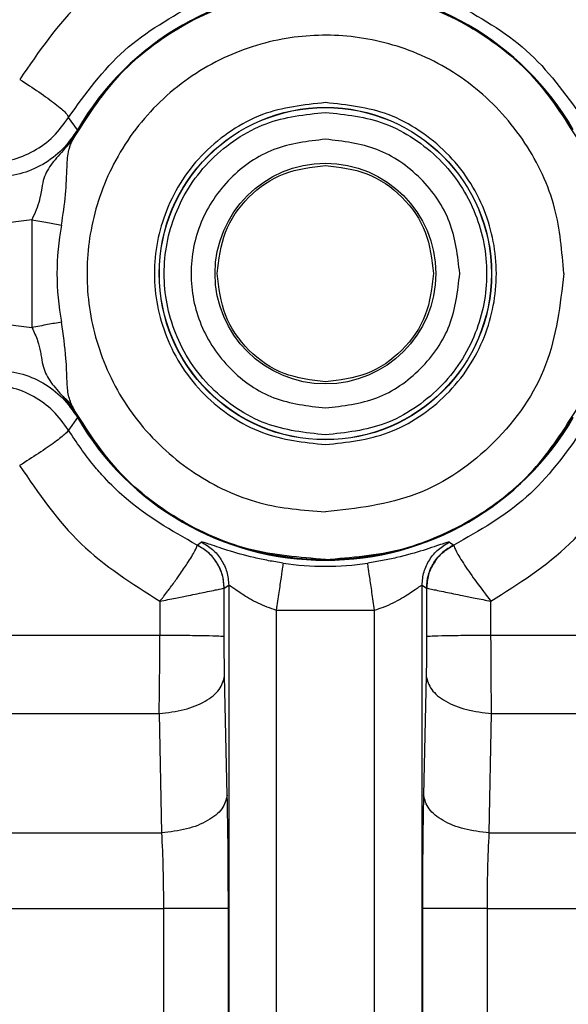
# Model space of a CAD drawing. Header units: inches. Extents: x 144.9 to 238.4, y 214.8 to 247.7.
# Tile 316 of 411: x 208.0117 to 208.0401, y 225.2027 to 225.2537. Entities that reach past the tile are written whole.
import ezdxf

# ---------------------------------------------------------------- set-up
doc = ezdxf.new("R2010")
doc.units = ezdxf.units.IN
doc.header["$LTSCALE"] = 0.25
doc.header["$MEASUREMENT"] = 0
doc.layers.add('ANNOTATIONS', color=1, linetype='Continuous')
doc.layers.add('MOTOR RH', color=7, linetype='Continuous')
doc.styles.add('ARIAL', font='arial.ttf', dxfattribs={"height": 0.09375})
doc.dimstyles.new('STANDARD$0', dxfattribs={"dimtxt": 0.09375, "dimasz": 0.09375, "dimexe": 0.03125, "dimexo": 0.046875, "dimgap": 0.09, "dimtad": 0, "dimtih": 1, "dimtoh": 1, "dimdec": 4, "dimzin": 0, "dimdsep": 46, "dimtxsty": 'ARIAL', "dimcen": 0.09, "dimadec": 0, "dimazin": 0, "dimtfac": 1, "dimtdec": 4, "dimtofl": 0, "dimtmove": 0, "dimatfit": 1, "dimfxl": 1, "dimtolj": 1, "dimtzin": 0, "dimarcsym": 0})

# ---------------------------------------------------------------- blocks, each defined once
blk = doc.blocks.new('*D8')
at = {"layer": 'ANNOTATIONS', "color": 0, "lineweight": -2, "transparency": 16777216}
for p, q in [((207.3533788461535, 223.8493624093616), (207.3533788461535, 225.9990556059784)), ((208.4940038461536, 224.9900478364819), (208.4940038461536, 225.9990556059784)), ((207.4471288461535, 225.9678056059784), (207.6385813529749, 225.9678056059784)), ((208.4002538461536, 225.9678056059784), (208.2088013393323, 225.9678056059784))]:
    blk.add_line(p, q, dxfattribs=at)
at = {"layer": 'ANNOTATIONS', "color": 0, "transparency": 16777216}
for points in [[(207.4471288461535, 225.9834306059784), (207.4471288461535, 225.9521806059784), (207.3533788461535, 225.9678056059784)], [(208.4002538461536, 225.9834306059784), (208.4002538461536, 225.9521806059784), (208.4940038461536, 225.9678056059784)]]:
    blk.add_solid(points, dxfattribs=at)
at = {"layer": 'defpoints', "color": 0, "transparency": 16777216}
for p in [(207.3533788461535, 225.9678056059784), (208.4940038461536, 224.9431728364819), (207.3533788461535, 223.8024874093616)]:
    blk.add_point(p, dxfattribs=at)
at = {"layer": 'ANNOTATIONS', "color": 0, "transparency": 16777216, "insert": (207.9236913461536, 225.9678056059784), "char_height": 0.09375, "attachment_point": 5, "style": 'ARIAL'}
blk.add_mtext('\\A1;18 5/8"', dxfattribs=at)
blk = doc.blocks.new('*D10')
at = {"layer": 'ANNOTATIONS', "color": 0, "lineweight": -2, "transparency": 16777216}
for p, q in [((207.3533788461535, 223.8493624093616), (207.3533788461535, 226.3654182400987)), ((208.8269459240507, 225.1127240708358), (208.8269459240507, 226.3654182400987)), ((207.4471288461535, 226.3341682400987), (207.8858206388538, 226.3341682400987)), ((208.7331959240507, 226.3341682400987), (208.2945041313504, 226.3341682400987))]:
    blk.add_line(p, q, dxfattribs=at)
at = {"layer": 'ANNOTATIONS', "color": 0, "transparency": 16777216}
for points in [[(207.4471288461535, 226.3497932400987), (207.4471288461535, 226.3185432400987), (207.3533788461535, 226.3341682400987)], [(208.7331959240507, 226.3497932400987), (208.7331959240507, 226.3185432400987), (208.8269459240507, 226.3341682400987)]]:
    blk.add_solid(points, dxfattribs=at)
at = {"layer": 'defpoints', "color": 0, "transparency": 16777216}
for p in [(207.3533788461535, 226.3341682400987), (208.8269459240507, 225.0658490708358), (207.3533788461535, 223.8024874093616)]:
    blk.add_point(p, dxfattribs=at)
at = {"layer": 'ANNOTATIONS', "color": 0, "transparency": 16777216, "insert": (208.0901623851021, 226.3341682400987), "char_height": 0.09375, "attachment_point": 5, "style": 'ARIAL'}
blk.add_mtext('\\A1;24""', dxfattribs=at)

msp = doc.modelspace()

# ---------------------------------------------------------------- linework, layer by layer
at = {"layer": 'MOTOR RH'}
for p, q in [((208.0146589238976, 225.2480085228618), (208.0141955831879, 225.248645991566)), ((208.0146712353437, 225.2480013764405), (208.0146589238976, 225.2480085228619)), ((208.0146712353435, 225.2480013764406), (208.0146845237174, 225.2479936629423)), ((208.0139120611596, 225.2469272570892), (208.0144107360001, 225.2474768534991)), ((208.0122976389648, 225.2433469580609), (208.0104053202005, 225.2431002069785)), ((208.0122976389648, 225.2433469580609), (208.0122976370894, 225.2377633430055)), ((208.0104053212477, 225.2380100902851), (208.0122976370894, 225.2377633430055)), ((208.0146589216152, 225.2331017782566), (208.0141877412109, 225.232453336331)), ((208.0146712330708, 225.2331089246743), (208.0146589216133, 225.2331017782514)), ((208.0146712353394, 225.2331089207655), (208.0146845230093, 225.2331166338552)), ((208.0208540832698, 225.2264944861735), (208.0208562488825, 225.2264863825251)), ((208.0208540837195, 225.2264944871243), (208.0210681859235, 225.2266510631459)), ((208.0339301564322, 225.2266510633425), (208.0341442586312, 225.226494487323)), ((208.0341442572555, 225.2264944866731), (208.0341420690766, 225.226486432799)), ((208.0222592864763, 225.221750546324), (208.0222610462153, 225.2242695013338)), ((208.0222610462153, 225.2242695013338), (208.0222624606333, 225.2242711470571)), ((208.0222624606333, 225.2242711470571), (208.022494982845, 225.2244191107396)), ((208.022494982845, 225.2244191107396), (208.022494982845, 224.8162384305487)), ((208.0325033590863, 224.8162384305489), (208.0325033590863, 225.22441911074)), ((208.0325033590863, 225.22441911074), (208.0327358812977, 225.2242711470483)), ((208.0327358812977, 225.2242711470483), (208.0327372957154, 225.2242695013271)), ((208.0327372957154, 225.2242695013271), (208.0327388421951, 225.2217504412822)), ((208.0189238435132, 225.2235877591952), (208.0189228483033, 225.2218144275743)), ((208.0360754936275, 225.2218144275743), (208.0360744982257, 225.223587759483)), ((208.0249541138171, 225.2231274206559), (208.0300442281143, 225.2231274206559)), ((208.0249541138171, 225.2231274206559), (208.0249541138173, 224.8175301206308)), ((208.0300442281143, 224.8175301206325), (208.0300442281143, 225.2231274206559)), ((208.0189228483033, 225.2218144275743), (208.0034423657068, 225.2218144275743)), ((208.0189228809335, 225.221685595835), (208.0189228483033, 225.2218144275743)), ((208.0360754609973, 225.221685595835), (208.0360754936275, 225.2218144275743)), ((208.0515559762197, 225.2218144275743), (208.0360754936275, 225.2218144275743)), ((208.0224151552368, 225.2135357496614), (208.0222793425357, 225.2197163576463)), ((208.0327189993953, 225.2197163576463), (208.0325831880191, 225.213535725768)), ((208.0032789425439, 225.2177732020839), (208.018890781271, 225.2177732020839)), ((208.018890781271, 225.2177732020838), (208.0190123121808, 225.2115925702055)), ((208.0359860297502, 225.2115925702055), (208.0361075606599, 225.2177732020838)), ((208.0361075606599, 225.2177732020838), (208.0517193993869, 225.2177732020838)), ((208.0015781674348, 225.2115925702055), (208.0190123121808, 225.2115925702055)), ((208.0359860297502, 225.2115925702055), (208.0494573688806, 225.2115925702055)), ((207.9262865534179, 225.2076801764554), (208.0191112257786, 225.2076801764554)), ((208.0191112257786, 225.2076801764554), (208.0191112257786, 225.1847083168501)), ((208.0224741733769, 225.1847083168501), (208.0224741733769, 225.2076801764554)), ((208.0325241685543, 225.2076801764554), (208.0325241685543, 225.1847083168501)), ((208.0358871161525, 225.1847083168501), (208.0358871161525, 225.2076801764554)), ((208.0358871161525, 225.2076801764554), (208.0472264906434, 225.2076801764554))]:
    msp.add_line(p, q, dxfattribs=at)
for radius in [0.00860798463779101, 0.008597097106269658, 0.005714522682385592]:
    msp.add_circle((208.027499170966, 225.2405551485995), radius, dxfattribs=at)
for centre, radius, start, end in [((208.027499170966, 225.2405551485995), 0.01484670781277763, 30.13384643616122, 149.8661337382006), ((208.027499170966, 225.2405551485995), 0.01483247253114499, 30.13386624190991, 149.8661337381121), ((208.027499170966, 225.2405551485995), 0.01390074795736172, 169.5934701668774, 190.4065421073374), ((208.027499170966, 225.2405551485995), 0.01484670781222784, 210.1338487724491, 329.8661337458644), ((208.027499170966, 225.2405551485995), 0.01483247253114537, 210.133848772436, 329.8661337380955), ((208.0274991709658, 225.2405551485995), 0.01515345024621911, 261.6915448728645, 278.3084551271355)]:
    msp.add_arc(centre, radius, start, end, dxfattribs=at)
for points, knots in [([(208.0189420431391, 225.2576378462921), (208.0175046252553, 225.2567273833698), (208.0145964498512, 225.2548853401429), (208.0126504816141, 225.2520485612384), (208.0116663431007, 225.2506139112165)], [0, 0, 0, 0, 0.4942679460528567, 1, 1, 1, 1]), ([(208.0433320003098, 225.2506139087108), (208.042347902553, 225.2520485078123), (208.0404019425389, 225.2548852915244), (208.0374937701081, 225.25672734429), (208.0360562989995, 225.2576378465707)], [0, 0, 0, 0, 0.5057132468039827, 1, 1, 1, 1]), ([(208.0144107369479, 225.2474768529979), (208.015129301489, 225.248610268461), (208.0165664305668, 225.25087709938), (208.0197766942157, 225.2533879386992), (208.0234827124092, 225.2549979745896), (208.0274991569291, 225.2555427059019), (208.0315156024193, 225.2549979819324), (208.0352216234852, 225.2533879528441), (208.0384318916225, 225.2508771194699), (208.039869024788, 225.2486102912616), (208.0405875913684, 225.247476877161)], [0, 0, 0, 0, 0.1250000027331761, 0.2500000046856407, 0.3750000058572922, 0.5000000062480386, 0.6250000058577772, 0.7500000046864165, 0.8750000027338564, 1, 1, 1, 1]), ([(208.0146845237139, 225.2479936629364), (208.0154168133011, 225.249060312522), (208.0168813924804, 225.2511936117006), (208.0200315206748, 225.2535365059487), (208.0236261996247, 225.255035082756), (208.0274991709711, 225.255540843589), (208.03137214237, 225.2550350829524), (208.0349668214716, 225.2535365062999), (208.0381169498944, 225.2511936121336), (208.0395815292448, 225.249060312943), (208.0403138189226, 225.2479936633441)], [0, 0, 0, 0, 0.1249999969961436, 0.2499999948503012, 0.3749999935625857, 0.499999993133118, 0.6249999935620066, 0.749999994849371, 0.8749999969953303, 1, 1, 1, 1]), ([(208.0141955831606, 225.2486459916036), (208.0150887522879, 225.2498823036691), (208.0168751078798, 225.2523549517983), (208.0195408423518, 225.2538526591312), (208.020873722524, 225.2546015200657)], [0, 0, 0, 0, 0.4999951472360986, 0.9999999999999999, 0.9999999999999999, 0.9999999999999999, 0.9999999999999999]), ([(208.0341246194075, 225.2546015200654), (208.0354574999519, 225.253852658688), (208.0381232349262, 225.2523549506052), (208.0399095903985, 225.2498823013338), (208.0408027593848, 225.2486459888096)], [0, 0, 0, 0, 0.5000048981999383, 1, 1, 1, 1]), ([(208.0398448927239, 225.2405551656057), (208.0397515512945, 225.2417021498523), (208.0395577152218, 225.2440840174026), (208.0379593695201, 225.2474490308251), (208.0354231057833, 225.2502795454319), (208.032177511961, 225.2521758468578), (208.0286800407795, 225.2530072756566), (208.0251373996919, 225.2528425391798), (208.0216919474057, 225.2516626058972), (208.0186300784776, 225.2494242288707), (208.0163917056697, 225.2463623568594), (208.0152117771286, 225.2429169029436), (208.0150470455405, 225.2393742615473), (208.0158784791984, 225.2358767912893), (208.0177747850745, 225.2326311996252), (208.0206053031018, 225.2300949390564), (208.0239703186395, 225.228496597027), (208.0263521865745, 225.2283027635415), (208.027499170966, 225.2282094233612)], [0, 0, 0, 0, 0.05917703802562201, 0.1228891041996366, 0.1886135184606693, 0.2533163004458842, 0.3142284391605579, 0.3721827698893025, 0.4346196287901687, 0.4999999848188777, 0.5653803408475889, 0.6278171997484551, 0.6857715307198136, 0.7466836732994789, 0.8113864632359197, 0.8771108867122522, 0.9408229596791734, 0.9999999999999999, 0.9999999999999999, 0.9999999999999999, 0.9999999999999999]), ([(208.0116663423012, 225.2506139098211), (208.0120081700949, 225.2503930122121), (208.0127140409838, 225.2499368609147), (208.0135578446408, 225.2493208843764), (208.0141170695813, 225.2488452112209), (208.0141699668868, 225.2487109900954), (208.0141955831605, 225.2486459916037)], [0, 0, 0, 0, 0.2421317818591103, 0.4999996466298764, 0.7578677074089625, 1, 1, 1, 1]), ([(208.027499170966, 225.2494091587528), (208.0263858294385, 225.249290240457), (208.0246669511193, 225.2491066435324), (208.0226029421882, 225.2480043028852), (208.0211961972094, 225.2468602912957), (208.0200444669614, 225.2454513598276), (208.0189770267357, 225.2433880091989), (208.018430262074, 225.2405551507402), (208.0189769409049, 225.2377227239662), (208.0200442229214, 225.2356593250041), (208.0211955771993, 225.2342506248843), (208.0226025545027, 225.2331062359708), (208.024666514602, 225.232003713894), (208.0263858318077, 225.2318200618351), (208.027499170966, 225.2317011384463)], [0, 0, 0, 0, 0.1197214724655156, 0.1848369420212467, 0.2499999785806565, 0.3151154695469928, 0.3802785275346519, 0.5000000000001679, 0.6197214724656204, 0.6848369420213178, 0.7499999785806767, 0.815115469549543, 0.8802785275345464, 1, 1, 1, 1]), ([(208.027499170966, 225.232204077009), (208.0264490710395, 225.2323162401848), (208.0248278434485, 225.2324894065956), (208.022881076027, 225.2335291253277), (208.0215542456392, 225.2346081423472), (208.0204679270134, 225.2359370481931), (208.0194611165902, 225.2378831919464), (208.0189454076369, 225.2405551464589), (208.0194610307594, 225.2432266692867), (208.0204676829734, 225.2451728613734), (208.0215536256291, 225.246501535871), (208.0228806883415, 225.2475809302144), (208.0248274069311, 225.2486208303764), (208.0264490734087, 225.2487940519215), (208.027499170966, 225.2489062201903)], [0, 0, 0, 0, 0.1197214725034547, 0.1848355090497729, 0.2499999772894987, 0.3151140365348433, 0.380278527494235, 0.4999999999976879, 0.6197214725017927, 0.6848355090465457, 0.7499999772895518, 0.8151140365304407, 0.8802785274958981, 1, 1, 1, 1]), ([(208.027499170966, 225.2317011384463), (208.0286125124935, 225.2318200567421), (208.0303313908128, 225.2320036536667), (208.0323953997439, 225.2331059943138), (208.0338021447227, 225.2342500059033), (208.0349538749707, 225.2356589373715), (208.0360213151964, 225.2377222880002), (208.0365680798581, 225.2405551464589), (208.0360214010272, 225.2433875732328), (208.0349541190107, 225.2454509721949), (208.0338027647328, 225.2468596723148), (208.0323957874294, 225.2480040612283), (208.0303318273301, 225.2491065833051), (208.0286125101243, 225.249290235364), (208.027499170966, 225.2494091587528)], [0, 0, 0, 0, 0.1197214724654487, 0.1848369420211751, 0.2499999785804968, 0.3151154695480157, 0.3802785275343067, 0.4999999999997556, 0.6197214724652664, 0.6848369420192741, 0.749999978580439, 0.8151154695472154, 0.8802785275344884, 1, 1, 1, 1]), ([(208.027499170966, 225.2489062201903), (208.0285492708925, 225.2487940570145), (208.0301704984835, 225.2486208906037), (208.032117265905, 225.2475811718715), (208.0334440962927, 225.246502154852), (208.0345304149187, 225.245173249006), (208.0355372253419, 225.2432271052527), (208.0360529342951, 225.2405551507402), (208.0355373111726, 225.2378836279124), (208.0345306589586, 225.2359374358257), (208.0334447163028, 225.2346087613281), (208.0321176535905, 225.2335293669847), (208.0301709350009, 225.2324894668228), (208.0285492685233, 225.2323162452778), (208.027499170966, 225.232204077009)], [0, 0, 0, 0, 0.119721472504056, 0.1848355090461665, 0.2499999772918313, 0.315114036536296, 0.3802785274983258, 0.5000000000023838, 0.6197214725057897, 0.6848355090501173, 0.7499999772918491, 0.8151140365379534, 0.8802785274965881, 1, 1, 1, 1]), ([(208.0099895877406, 225.2462901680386), (208.010406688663, 225.2463202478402), (208.0112435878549, 225.2463806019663), (208.0124165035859, 225.2468719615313), (208.0134558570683, 225.2476143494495), (208.0139488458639, 225.2483018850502), (208.0141955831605, 225.2486459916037)], [0, 0, 0, 0, 0.2481493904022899, 0.4979035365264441, 0.7487043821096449, 1, 1, 1, 1]), ([(208.0146589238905, 225.248008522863), (208.0144160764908, 225.2476541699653), (208.0139299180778, 225.2469447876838), (208.012883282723, 225.2461712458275), (208.0116894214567, 225.2456554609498), (208.0108327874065, 225.2455913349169), (208.0104053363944, 225.2455593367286)], [0, 0, 0, 0, 0.2498968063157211, 0.5002706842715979, 0.750640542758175, 1, 1, 1, 1]), ([(208.0146712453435, 225.248001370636), (208.0145694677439, 225.2478339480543), (208.014334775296, 225.247447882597), (208.0140648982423, 225.2471155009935), (208.0139120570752, 225.2469272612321)], [0, 0, 0, 0, 0.4336637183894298, 1, 1, 1, 1]), ([(208.0144107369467, 225.2474768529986), (208.0144504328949, 225.2475560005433), (208.0145083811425, 225.247671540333), (208.0145879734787, 225.247821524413), (208.0146356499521, 225.2479079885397), (208.0146643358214, 225.2479587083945), (208.0146780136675, 225.2479823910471), (208.0146845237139, 225.2479936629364)], [0, 0, 0, 0, 0.5412031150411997, 0.7900497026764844, 0.9075247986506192, 0.9559859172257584, 1, 1, 1, 1]), ([(208.0138270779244, 225.2430660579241), (208.0139100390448, 225.2435952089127), (208.0140723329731, 225.2446303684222), (208.0141038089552, 225.2460026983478), (208.0141605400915, 225.2467662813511), (208.0142598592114, 225.2471181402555), (208.0143190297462, 225.247286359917), (208.0143729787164, 225.2473984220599), (208.0144107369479, 225.2474768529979)], [0, 0, 0, 0, 0.3206541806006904, 0.6272845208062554, 0.8507432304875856, 0.9034223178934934, 0.9324064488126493, 1, 1, 1, 1]), ([(208.0139120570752, 225.2469272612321), (208.0136856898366, 225.2466758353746), (208.0132285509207, 225.2461680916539), (208.0128943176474, 225.2455268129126), (208.0128017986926, 225.2449416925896), (208.0127384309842, 225.2445917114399), (208.012632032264, 225.2440783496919), (208.0124513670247, 225.243683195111), (208.0122976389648, 225.2433469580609)], [0, 0, 0, 0, 0.2460305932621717, 0.4968482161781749, 0.6306817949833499, 0.7135557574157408, 0.7562645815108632, 1, 1, 1, 1]), ([(208.0122976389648, 225.2433469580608), (208.0125760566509, 225.2432958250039), (208.013132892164, 225.2431935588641), (208.0135956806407, 225.2431085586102), (208.0138270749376, 225.2430660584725)], [0, 0, 0, 0, 0.4999998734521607, 1, 1, 1, 1]), ([(208.0398448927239, 225.2405551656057), (208.0396593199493, 225.2389374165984), (208.0392881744, 225.2357019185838), (208.0364332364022, 225.2316210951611), (208.0323524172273, 225.2287661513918), (208.0291169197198, 225.2283949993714), (208.027499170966, 225.2282094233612)], [0, 0, 0, 0, 0.2499999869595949, 0.4999999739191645, 0.7499999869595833, 1, 1, 1, 1]), ([(208.0138270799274, 225.2380442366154), (208.0135956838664, 225.2380017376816), (208.0131328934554, 225.2379167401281), (208.0125760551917, 225.2378144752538), (208.0122976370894, 225.2377633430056)], [0, 0, 0, 0, 0.5000018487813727, 1, 1, 1, 1]), ([(208.0122976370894, 225.2377633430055), (208.0124078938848, 225.2375348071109), (208.0126084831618, 225.2371190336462), (208.0127276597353, 225.2365827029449), (208.0128081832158, 225.2361242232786), (208.0129029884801, 225.2355645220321), (208.0132400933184, 225.2349317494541), (208.0136871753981, 225.234433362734), (208.0139095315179, 225.2341854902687)], [0, 0, 0, 0, 0.1686332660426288, 0.3067931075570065, 0.377593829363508, 0.5118517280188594, 0.7572196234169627, 1, 1, 1, 1]), ([(208.0144107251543, 225.2336334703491), (208.0143285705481, 225.2338326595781), (208.0141589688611, 225.2342438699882), (208.0141111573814, 225.2350554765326), (208.0140776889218, 225.2363545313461), (208.0139214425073, 225.2374080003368), (208.0138270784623, 225.2380442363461)], [0, 0, 0, 0, 0.1766020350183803, 0.3645809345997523, 0.6162426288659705, 1, 1, 1, 1]), ([(208.0104053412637, 225.2355509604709), (208.0108337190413, 225.2355188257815), (208.0116912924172, 225.235454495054), (208.0128857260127, 225.234937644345), (208.0139311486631, 225.2341640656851), (208.0144166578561, 225.2334553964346), (208.0146589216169, 225.2331017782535)], [0, 0, 0, 0, 0.2498968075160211, 0.5002706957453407, 0.750640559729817, 1, 1, 1, 1]), ([(208.0141877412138, 225.2324533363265), (208.0139409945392, 225.2327974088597), (208.0134479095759, 225.2334849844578), (208.0124085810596, 225.2342271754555), (208.0112360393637, 225.2347181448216), (208.0103997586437, 225.2347784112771), (208.0099830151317, 225.2348084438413)], [0, 0, 0, 0, 0.2513289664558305, 0.5022419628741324, 0.7519523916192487, 1, 1, 1, 1]), ([(208.0139095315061, 225.2341854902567), (208.0140107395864, 225.2341064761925), (208.0142130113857, 225.2339485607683), (208.0143448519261, 225.2337384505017), (208.014410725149, 225.2336334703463)], [0, 0, 0, 0, 0.500356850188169, 1, 1, 1, 1]), ([(208.0139095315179, 225.2341854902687), (208.0140851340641, 225.2339681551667), (208.0143553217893, 225.2336337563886), (208.0145893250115, 225.2332450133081), (208.0146712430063, 225.2331089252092)], [0, 0, 0, 0, 0.649927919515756, 1, 1, 1, 1]), ([(208.0146845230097, 225.2331166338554), (208.0146764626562, 225.2331306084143), (208.0146591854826, 225.2331605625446), (208.014622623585, 225.2332256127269), (208.0145232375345, 225.2334079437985), (208.0144613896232, 225.2335319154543), (208.0144107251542, 225.2336334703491)], [0, 0, 0, 0, 0.05456036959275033, 0.1169488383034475, 0.2766236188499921, 1, 1, 1, 1]), ([(208.040313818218, 225.2331166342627), (208.0395815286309, 225.232049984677), (208.0381169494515, 225.2299166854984), (208.0349668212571, 225.2275737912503), (208.0313721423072, 225.2260752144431), (208.0274991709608, 225.2255694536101), (208.0236261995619, 225.2260752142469), (208.0200315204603, 225.2275737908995), (208.0168813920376, 225.2299166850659), (208.0154168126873, 225.2320499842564), (208.0146845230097, 225.2331166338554)], [0, 0, 0, 0, 0.1249999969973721, 0.2499999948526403, 0.3749999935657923, 0.4999999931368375, 0.6249999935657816, 0.7499999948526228, 0.8749999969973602, 1, 1, 1, 1]), ([(208.0141877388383, 225.2324533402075), (208.0141565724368, 225.2323997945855), (208.0140922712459, 225.2322893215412), (208.0135306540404, 225.23185242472), (208.012694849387, 225.231270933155), (208.0119988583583, 225.2308273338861), (208.0116615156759, 225.2306123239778)], [0, 0, 0, 0, 0.2423469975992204, 0.4999999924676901, 0.7576529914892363, 1, 1, 1, 1]), ([(208.0208540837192, 225.2264944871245), (208.0195331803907, 225.2272450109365), (208.0177940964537, 225.2282331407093), (208.0161896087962, 225.2298345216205), (208.0151847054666, 225.2309618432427), (208.0146090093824, 225.2318231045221), (208.0141877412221, 225.2324533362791)], [0, 0, 0, 0, 0.4994163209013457, 0.6575249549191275, 0.7493923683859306, 1, 1, 1, 1]), ([(208.0408106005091, 225.2324533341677), (208.0399185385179, 225.2312164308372), (208.0381338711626, 225.2287418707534), (208.0354743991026, 225.2272437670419), (208.0341442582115, 225.2264944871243)], [0, 0, 0, 0, 0.4998477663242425, 1, 1, 1, 1]), ([(208.0116615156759, 225.2306123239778), (208.0126425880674, 225.2291799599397), (208.0145856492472, 225.2263430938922), (208.0174872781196, 225.2245001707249), (208.0189238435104, 225.2235877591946)], [0, 0, 0, 0, 0.5049107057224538, 1, 1, 1, 1]), ([(208.0360744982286, 225.2235877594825), (208.0375110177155, 225.2245001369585), (208.04041264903, 225.226343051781), (208.0423557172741, 225.2291799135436), (208.0433368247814, 225.2306123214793)], [0, 0, 0, 0, 0.4950730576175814, 1, 1, 1, 1]), ([(208.0189238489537, 225.2235877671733), (208.0189241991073, 225.2235875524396), (208.0189246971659, 225.2235872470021), (208.0189254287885, 225.2235871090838), (208.0189259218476, 225.2235871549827), (208.018926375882, 225.2235873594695), (208.0189269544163, 225.2235878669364), (208.0189285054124, 225.2235907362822), (208.018930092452, 225.2235972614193), (208.0189397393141, 225.2236067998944), (208.0189540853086, 225.223626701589), (208.0189853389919, 225.2236650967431), (208.0190457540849, 225.2237430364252), (208.019166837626, 225.223898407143), (208.0192909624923, 225.2240613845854), (208.0194231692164, 225.2242366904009), (208.0195525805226, 225.2244101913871), (208.0196853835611, 225.2245916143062), (208.0198215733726, 225.2247810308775), (208.0200492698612, 225.2251027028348), (208.0204205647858, 225.2256523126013), (208.0207916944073, 225.226264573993), (208.0208348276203, 225.2264127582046), (208.0208562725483, 225.2264864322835)], [0, 0, 0, 0, 0.0002283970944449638, 0.0003248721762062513, 0.0004140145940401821, 0.0005032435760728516, 0.0006007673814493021, 0.0008418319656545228, 0.002311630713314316, 0.00429629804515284, 0.00826647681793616, 0.01621010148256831, 0.03210952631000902, 0.06394968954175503, 0.1277323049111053, 0.149313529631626, 0.1915231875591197, 0.255082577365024, 0.285044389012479, 0.336749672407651, 0.5075171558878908, 0.7551478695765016, 1, 1, 1, 1]), ([(208.0222624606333, 225.2242711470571), (208.0222414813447, 225.224501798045), (208.0221994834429, 225.2249635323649), (208.021893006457, 225.2255948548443), (208.0214531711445, 225.2261417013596), (208.0210536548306, 225.226376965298), (208.0208540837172, 225.2264944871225)], [0, 0, 0, 0, 0.2497659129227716, 0.4999999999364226, 0.7502340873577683, 1, 1, 1, 1]), ([(208.0222610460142, 225.2242695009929), (208.0222425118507, 225.2244954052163), (208.0222046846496, 225.2249564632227), (208.0219043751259, 225.2255961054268), (208.0214540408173, 225.2261410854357), (208.0210528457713, 225.2263728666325), (208.0208562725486, 225.2264864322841)], [0, 0, 0, 0, 0.244984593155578, 0.4999999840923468, 0.755015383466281, 1, 1, 1, 1]), ([(208.0253094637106, 225.2255607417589), (208.0250547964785, 225.2256013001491), (208.0245399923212, 225.2256832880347), (208.0235105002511, 225.2259064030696), (208.0223323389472, 225.2262424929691), (208.0213201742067, 225.226605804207), (208.0211530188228, 225.2266358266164), (208.0210681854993, 225.2266510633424)], [0, 0, 0, 0, 0.108793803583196, 0.2199242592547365, 0.4637848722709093, 0.7278645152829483, 1, 1, 1, 1]), ([(208.0210681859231, 225.2266510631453), (208.0212700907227, 225.2265341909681), (208.0216742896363, 225.2263002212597), (208.0221200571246, 225.2257514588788), (208.0224309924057, 225.2251165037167), (208.0224736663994, 225.2246514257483), (208.022494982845, 225.2244191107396)], [0, 0, 0, 0, 0.2497592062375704, 0.5000000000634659, 0.7502407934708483, 1, 1, 1, 1]), ([(208.0339301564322, 225.2266510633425), (208.0338453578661, 225.2266358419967), (208.0336784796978, 225.2266058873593), (208.032667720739, 225.2262431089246), (208.0314915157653, 225.2259073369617), (208.0304609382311, 225.2256837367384), (208.0299444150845, 225.2256014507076), (208.0296888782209, 225.2255607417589)], [0, 0, 0, 0, 0.2721481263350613, 0.5355701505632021, 0.779343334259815, 0.8908356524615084, 0.9999999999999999, 0.9999999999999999, 0.9999999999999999, 0.9999999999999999]), ([(208.0325033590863, 225.22441911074), (208.0325246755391, 225.2246514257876), (208.0325673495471, 225.2251165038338), (208.0328782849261, 225.2257514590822), (208.0333240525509, 225.22630022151), (208.0337282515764, 225.2265341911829), (208.0339301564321, 225.2266510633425)], [0, 0, 0, 0, 0.2497592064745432, 0.500000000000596, 0.750240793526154, 1, 1, 1, 1]), ([(208.0341442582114, 225.2264944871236), (208.0339446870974, 225.2263769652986), (208.0335451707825, 225.2261417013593), (208.0331053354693, 225.2255948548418), (208.0327988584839, 225.2249635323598), (208.0327568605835, 225.2245017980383), (208.0327358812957, 225.2242711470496)], [0, 0, 0, 0, 0.2497659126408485, 0.5000000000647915, 0.7502340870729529, 0.9999999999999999, 0.9999999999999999, 0.9999999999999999, 0.9999999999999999]), ([(208.0327372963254, 225.224269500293), (208.0327558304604, 225.2244954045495), (208.0327936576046, 225.2249564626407), (208.0330939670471, 225.225596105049), (208.0335443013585, 225.2261410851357), (208.0339454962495, 225.2263728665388), (208.0341420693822, 225.2264864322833)], [0, 0, 0, 0, 0.2449845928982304, 0.500000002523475, 0.75501541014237, 1, 1, 1, 1]), ([(208.0341420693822, 225.2264864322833), (208.0341678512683, 225.2264028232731), (208.0342181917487, 225.2262395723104), (208.0346696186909, 225.2255073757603), (208.0352981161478, 225.2245943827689), (208.0358174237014, 225.2239211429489), (208.0360745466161, 225.2235878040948)], [0, 0, 0, 0, 0.2663101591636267, 0.5199845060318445, 0.7623316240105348, 1, 1, 1, 1]), ([(208.0189238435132, 225.2235877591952), (208.019199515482, 225.2236427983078), (208.0197139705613, 225.2237455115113), (208.0205317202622, 225.2239090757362), (208.0213728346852, 225.2240857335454), (208.0220835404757, 225.224230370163), (208.0222033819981, 225.2242567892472), (208.0222610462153, 225.2242695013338)], [0, 0, 0, 0, 0.1591529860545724, 0.2970090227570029, 0.5081717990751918, 0.7633467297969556, 0.9999999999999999, 0.9999999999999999, 0.9999999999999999, 0.9999999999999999]), ([(208.022494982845, 225.2244191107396), (208.0225061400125, 225.2244188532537), (208.0225290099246, 225.2244183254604), (208.022654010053, 225.2243376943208), (208.0228616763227, 225.2241883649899), (208.0232703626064, 225.2239088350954), (208.0239513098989, 225.2234875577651), (208.0246272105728, 225.2232448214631), (208.0249541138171, 225.2231274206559)], [0, 0, 0, 0, 0.100530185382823, 0.2060663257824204, 0.323212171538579, 0.4655150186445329, 0.7414932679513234, 0.9999999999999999, 0.9999999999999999, 0.9999999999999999, 0.9999999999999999]), ([(208.0300442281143, 225.2231274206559), (208.0302006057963, 225.2231780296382), (208.0305352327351, 225.2232863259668), (208.031170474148, 225.223570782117), (208.0317318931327, 225.2239102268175), (208.0321364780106, 225.2241894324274), (208.0323441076, 225.2243368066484), (208.0324693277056, 225.2244177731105), (208.0324922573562, 225.224418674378), (208.0325033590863, 225.22441911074)], [0, 0, 0, 0, 0.1225566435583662, 0.2622545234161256, 0.5366557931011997, 0.6769869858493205, 0.7933798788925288, 0.8999618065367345, 1, 1, 1, 1]), ([(208.0327372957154, 225.2242695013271), (208.0327949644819, 225.2242567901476), (208.0329148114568, 225.2242303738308), (208.033625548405, 225.2240857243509), (208.0344666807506, 225.223909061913), (208.0352844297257, 225.2237455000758), (208.0357988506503, 225.2236427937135), (208.0360744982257, 225.223587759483)], [0, 0, 0, 0, 0.2366639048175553, 0.491833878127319, 0.7030106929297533, 0.8408610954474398, 1, 1, 1, 1]), ([(208.018890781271, 225.2177732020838), (208.0189002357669, 225.2183961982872), (208.0189188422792, 225.2196222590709), (208.0189215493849, 225.2210053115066), (208.0189228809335, 225.221685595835)], [0, 0, 0, 0, 0.5081283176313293, 1, 1, 1, 1]), ([(208.0222793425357, 225.2197163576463), (208.0222735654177, 225.2200302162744), (208.0222618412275, 225.2206671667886), (208.0222601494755, 225.221385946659), (208.0222592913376, 225.221750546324)], [0, 0, 0, 0, 0.4927519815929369, 1, 1, 1, 1]), ([(208.0327388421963, 225.2217504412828), (208.0327381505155, 225.2213906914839), (208.0327367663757, 225.2206707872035), (208.0327249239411, 225.2200346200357), (208.0327189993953, 225.2197163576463)], [0, 0, 0, 0, 0.4997189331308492, 1, 1, 1, 1]), ([(208.0361075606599, 225.2177732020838), (208.036098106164, 225.2183961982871), (208.0360794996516, 225.2196222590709), (208.0360767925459, 225.2210053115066), (208.0360754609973, 225.221685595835)], [0, 0, 0, 0, 0.5081283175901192, 1, 1, 1, 1]), ([(208.018890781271, 225.2177732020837), (208.0193336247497, 225.2178244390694), (208.0202187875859, 225.2179268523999), (208.0213212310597, 225.2183816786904), (208.0220911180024, 225.2190005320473), (208.0222165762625, 225.2194776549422), (208.0222793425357, 225.2197163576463)], [0, 0, 0, 0, 0.250148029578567, 0.5000000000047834, 0.7498519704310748, 0.9999999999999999, 0.9999999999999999, 0.9999999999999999, 0.9999999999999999]), ([(208.0327189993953, 225.2197163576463), (208.0327817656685, 225.2194776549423), (208.0329072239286, 225.2190005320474), (208.0336771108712, 225.2183816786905), (208.0347795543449, 225.2179268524), (208.0356647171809, 225.2178244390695), (208.0361075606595, 225.2177732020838)], [0, 0, 0, 0, 0.2501480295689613, 0.4999999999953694, 0.7498519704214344, 1, 1, 1, 1]), ([(208.0224151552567, 225.2135357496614), (208.0223520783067, 225.2132965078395), (208.0222259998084, 225.2128183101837), (208.0214523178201, 225.2121985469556), (208.0203447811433, 225.2117440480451), (208.0194566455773, 225.211643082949), (208.0190123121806, 225.2115925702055)], [0, 0, 0, 0, 0.250149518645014, 0.5000000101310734, 0.7498504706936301, 1, 1, 1, 1]), ([(208.0224741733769, 225.2076801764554), (208.0224715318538, 225.208721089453), (208.0224662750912, 225.2107925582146), (208.0224321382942, 225.2126244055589), (208.0224151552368, 225.2135357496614)], [0, 0, 0, 0, 0.5024999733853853, 1, 1, 1, 1]), ([(208.0325831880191, 225.213535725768), (208.0325662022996, 225.2126244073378), (208.0325320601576, 225.2107926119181), (208.0325268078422, 225.2087211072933), (208.0325241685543, 225.2076801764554)], [0, 0, 0, 0, 0.4975001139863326, 1, 1, 1, 1]), ([(208.0359860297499, 225.2115925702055), (208.0355417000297, 225.2116430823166), (208.0346535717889, 225.211744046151), (208.0335460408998, 225.2121985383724), (208.0327723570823, 225.2128182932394), (208.0326462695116, 225.2132964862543), (208.0325831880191, 225.2135357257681)], [0, 0, 0, 0, 0.2501495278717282, 0.4999999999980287, 0.7498504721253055, 1, 1, 1, 1]), ([(208.0190123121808, 225.2115925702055), (208.0190410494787, 225.21097702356), (208.0190981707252, 225.2097534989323), (208.0191068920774, 225.208368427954), (208.0191112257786, 225.2076801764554)], [0, 0, 0, 0, 0.503092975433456, 1, 1, 1, 1]), ([(208.0358871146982, 225.2076801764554), (208.0358914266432, 225.2083684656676), (208.0359001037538, 225.2097535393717), (208.0359572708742, 225.2109770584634), (208.0359860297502, 225.2115925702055)], [0, 0, 0, 0, 0.4969332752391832, 1, 1, 1, 1])]:
    msp.add_open_spline(points, degree=3, knots=knots, dxfattribs=at)
for points in [[(208.027499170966, 225.2475129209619), (208.0265885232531, 225.2474083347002), (208.0247672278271, 225.2471991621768), (208.022451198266, 225.2455901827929), (208.0209036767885, 225.243290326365), (208.0203602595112, 225.2405551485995), (208.0209036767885, 225.237819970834), (208.022451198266, 225.2355201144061), (208.0247672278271, 225.2339111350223), (208.0265885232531, 225.2337019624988), (208.027499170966, 225.2335973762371)], [(208.0344569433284, 225.2405551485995), (208.0343523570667, 225.2414668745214), (208.0341431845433, 225.243290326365), (208.0325342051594, 225.2455901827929), (208.0302343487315, 225.2471991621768), (208.0284108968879, 225.2474083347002), (208.027499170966, 225.2475129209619)], [(208.0219006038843, 225.2405551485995), (208.0219847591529, 225.2412887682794), (208.0221530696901, 225.2427560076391), (208.0234477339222, 225.2446065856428), (208.0252983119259, 225.2459012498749), (208.0267655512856, 225.2460695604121), (208.0274991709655, 225.2461537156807)], [(208.0274991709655, 225.2461537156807), (208.0282327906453, 225.2460695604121), (208.0297000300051, 225.2459012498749), (208.0315506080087, 225.2446065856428), (208.0328452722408, 225.2427560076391), (208.033013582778, 225.2412887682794), (208.0330977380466, 225.2405551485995)], [(208.0274991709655, 225.2349565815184), (208.0267655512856, 225.235040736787), (208.0252983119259, 225.2352090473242), (208.0234477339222, 225.2365037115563), (208.0221530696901, 225.2383542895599), (208.0219847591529, 225.2398215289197), (208.0219006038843, 225.2405551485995)], [(208.027499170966, 225.2335973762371), (208.0284108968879, 225.2337019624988), (208.0302343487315, 225.2339111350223), (208.0325342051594, 225.2355201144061), (208.0341431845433, 225.237819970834), (208.0343523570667, 225.2396434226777), (208.0344569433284, 225.2405551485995)], [(208.0330977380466, 225.2405551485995), (208.033013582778, 225.2398215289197), (208.0328452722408, 225.2383542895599), (208.0315506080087, 225.2365037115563), (208.0297000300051, 225.2352090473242), (208.0282327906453, 225.235040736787), (208.0274991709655, 225.2349565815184)], [(208.027499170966, 225.2257491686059), (208.0261603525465, 225.2258540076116), (208.0234827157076, 225.2260636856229), (208.0197766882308, 225.2277353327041), (208.0165664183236, 225.2302299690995), (208.015129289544, 225.2324989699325), (208.0144107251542, 225.2336334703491)], [(208.027499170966, 225.2257491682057), (208.0288379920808, 225.2258540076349), (208.0315156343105, 225.2260636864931), (208.0352216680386, 225.2277353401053), (208.0384319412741, 225.2302299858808), (208.0398690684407, 225.2324989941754), (208.040587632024, 225.2336334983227)], [(208.0253094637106, 225.2255607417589), (208.0253027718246, 225.2255149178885), (208.0252893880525, 225.2254232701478), (208.0252066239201, 225.2248565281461), (208.0250907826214, 225.2240632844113), (208.0249996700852, 225.223439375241), (208.0249541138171, 225.2231274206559)], [(208.0300442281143, 225.2231274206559), (208.0299986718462, 225.223439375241), (208.02990755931, 225.2240632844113), (208.0297917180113, 225.2248565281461), (208.029708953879, 225.2254232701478), (208.0296955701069, 225.2255149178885), (208.0296888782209, 225.2255607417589)], [(208.0222592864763, 225.2217505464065), (208.0221967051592, 225.2217583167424), (208.0220715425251, 225.2217738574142), (208.0213077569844, 225.2217939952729), (208.0202307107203, 225.2218091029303), (208.0193588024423, 225.221812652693), (208.0189228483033, 225.2218144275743)], [(208.0360754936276, 225.2218144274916), (208.0356390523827, 225.2218126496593), (208.0347661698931, 225.2218090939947), (208.0336883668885, 225.2217939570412), (208.0329248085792, 225.2217737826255), (208.0328008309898, 225.2217582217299), (208.0327388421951, 225.2217504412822)], [(208.0224741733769, 225.2076801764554), (208.0224116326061, 225.2076801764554), (208.0222865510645, 225.2076801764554), (208.0215159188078, 225.2076801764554), (208.0204288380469, 225.2076801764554), (208.019550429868, 225.2076801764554), (208.0191112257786, 225.2076801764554)], [(208.0358871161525, 225.2076801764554), (208.0354479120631, 225.2076801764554), (208.0345695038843, 225.2076801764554), (208.0334824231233, 225.2076801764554), (208.0327117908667, 225.2076801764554), (208.0325867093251, 225.2076801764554), (208.0325241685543, 225.2076801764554)]]:
    msp.add_open_spline(points, degree=3, dxfattribs=at)

# ---------------------------------------------------------------- dimensions: what is measured, and where the dimension line sits
at = {"layer": 'ANNOTATIONS'}
for base, p1, text, picture, middle in [((207.3533788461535, 226.3341682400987), (208.8269459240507, 225.0658490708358), '24""', '*D10', (208.0901623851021, 226.3341682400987)), ((207.3533788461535, 225.9678056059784), (208.4940038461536, 224.9431728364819), '18 5/8"', '*D8', (207.9236913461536, 225.9678056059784))]:
    dim = msp.add_linear_dim(base=base, p1=p1, p2=(207.3533788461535, 223.8024874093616), text=text, dimstyle='STANDARD$0', dxfattribs=at)
    dim.commit()
    dim.dimension.update_dxf_attribs({"geometry": picture, "text_midpoint": middle, "dimtype": 160})

doc.saveas('drawing.dxf')
